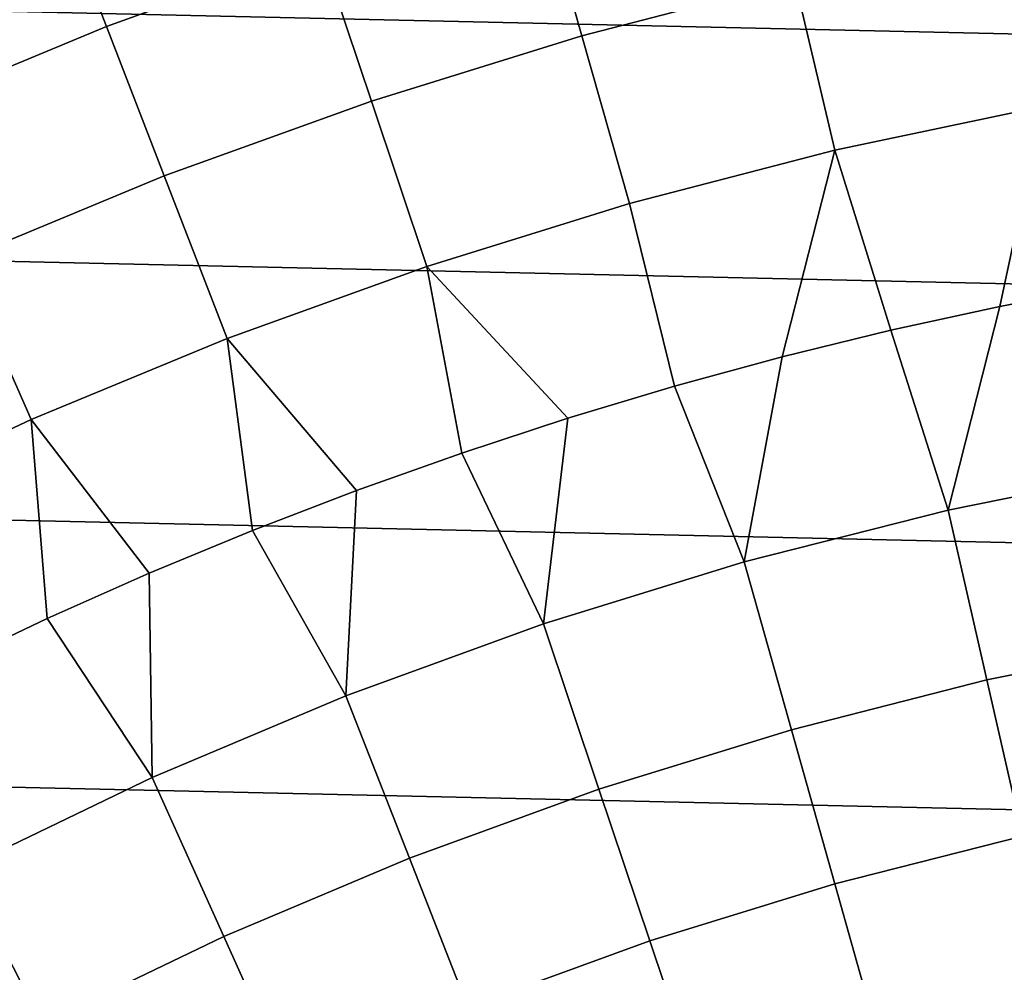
# Model space of a CAD drawing. Header units: metres. Extents: x -28 to 70, y -218 to 28.
# Tile 352 of 463: x -7.2 to -3.4, y 14.08 to 17.76. Entities that reach past the tile are written whole.
import ezdxf

# ---------------------------------------------------------------- set-up
doc = ezdxf.new("R2010")
doc.units = ezdxf.units.M
doc.layers.add('solid_10_261_432_XXX', color=7, linetype='CONTINUOUS')

msp = doc.modelspace()

# ---------------------------------------------------------------- linework, layer by layer
at = {"layer": 'solid_10_261_432_XXX'}
for points in [[(-6.221492, 18.562408, 156.494385), (-7.07213, 18.255272, 156.494385), (-6.869245, 17.731565, 157.914993), (-6.04301, 18.02989, 157.914993)], [(-4.353643, 18.510557, 157.914993), (-5.203879, 18.28974, 157.914993), (-5.03488, 17.695768, 159.312195), (-4.212256, 17.909414, 159.312195)], [(-5.203879, 18.28974, 157.914993), (-6.04301, 18.02989, 157.914993), (-5.84676, 17.444359, 159.312195), (-5.03488, 17.695768, 159.312195)], [(-7.07213, 18.255272, 156.494385), (-7.907675, 17.909178, 156.494385), (-7.68082, 17.395399, 157.914993), (-6.869245, 17.731565, 157.914993)], [(-20.709469, 18.093311, -5), (21.500359, 17.145975, -5), (22.247959, 16.164106, -5), (-21.500359, 17.145975, -5)], [(-20.709469, 18.093311, -5), (20.709469, 18.093311, -5), (21.500359, 17.145975, -5)], [(-3.380643, 18.084841, 159.312195), (-4.212256, 17.909414, 159.312195), (-4.05829, 17.254789, 160.683807), (-3.257074, 17.423805, 160.683807)], [(-6.04301, 18.02989, 157.914993), (-6.869245, 17.731565, 157.914993), (-6.646162, 17.155722, 159.312195), (-5.84676, 17.444359, 159.312195)], [(-4.212256, 17.909414, 159.312195), (-5.03488, 17.695768, 159.312195), (-4.850845, 17.048954, 160.683807), (-4.05829, 17.254789, 160.683807)], [(-6.869245, 17.731565, 157.914993), (-7.68082, 17.395399, 157.914993), (-7.431381, 16.830473, 159.312195), (-6.646162, 17.155722, 159.312195)], [(-5.03488, 17.695768, 159.312195), (-5.84676, 17.444359, 159.312195), (-5.633049, 16.806732, 160.683807), (-4.850845, 17.048954, 160.683807)], [(-5.84676, 17.444359, 159.312195), (-6.646162, 17.155722, 159.312195), (-6.403232, 16.528646, 160.683807), (-5.633049, 16.806732, 160.683807)], [(-3.257074, 17.423805, 160.683807), (-4.05829, 17.254789, 160.683807), (-3.842817, 16.559975, 162.026337), (-3.422075, 16.652008, 162.026337)], [(-3.257074, 17.423805, 160.683807), (-3.422075, 16.652008, 162.026337), (-2.999136, 16.733355, 162.026337)], [(-4.05829, 17.254789, 160.683807), (-4.850845, 17.048954, 160.683807), (-4.676634, 16.344084, 162.026337), (-4.261093, 16.457312, 162.026337)], [(-4.05829, 17.254789, 160.683807), (-4.261093, 16.457312, 162.026337), (-3.842817, 16.559975, 162.026337)], [(-21.500359, 17.145975, -5), (22.247959, 16.164106, -5), (22.95075, 15.149687, -5), (-22.247959, 16.164106, -5)], [(-6.646162, 17.155722, 159.312195), (-7.431381, 16.830473, 159.312195), (-7.159749, 16.215286, 160.683807), (-6.403232, 16.528646, 160.683807)], [(-4.850845, 17.048954, 160.683807), (-5.633049, 16.806732, 160.683807), (-5.089173, 16.220367, 162.026337), (-4.676634, 16.344084, 162.026337)], [(-7.431381, 16.830473, 159.312195), (-8.200741, 16.469307, 159.312195), (-7.900988, 15.867322, 160.683807), (-7.159749, 16.215286, 160.683807)], [(-5.633049, 16.806732, 160.683807), (-6.403232, 16.528646, 160.683807), (-5.904189, 15.941786, 162.026337), (-5.498446, 16.086239, 162.026337)], [(-5.633049, 16.806732, 160.683807), (-5.498446, 16.086239, 162.026337), (-5.089173, 16.220367, 162.026337)], [(-2.999136, 16.733355, 162.026337), (-3.422075, 16.652008, 162.026337), (-3.621391, 15.86635, 163.368866), (-2.826017, 16.027138, 163.368866)], [(-3.422075, 16.652008, 162.026337), (-3.842817, 16.559975, 162.026337), (-3.621391, 15.86635, 163.368866)], [(-3.842817, 16.559975, 162.026337), (-4.261093, 16.457312, 162.026337), (-4.407762, 15.666116, 163.368866), (-3.621391, 15.86635, 163.368866)], [(-6.403232, 16.528646, 160.683807), (-7.159749, 16.215286, 160.683807), (-6.70405, 15.622283, 162.026337), (-6.306143, 15.787101, 162.026337)], [(-6.403232, 16.528646, 160.683807), (-6.306143, 15.787101, 162.026337), (-5.904189, 15.941786, 162.026337)], [(-4.261093, 16.457312, 162.026337), (-4.676634, 16.344084, 162.026337), (-4.407762, 15.666116, 163.368866)], [(-4.676634, 16.344084, 162.026337), (-5.089173, 16.220367, 162.026337), (-5.183174, 15.426932, 163.368866), (-4.407762, 15.666116, 163.368866)], [(-7.159749, 16.215286, 160.683807), (-7.900988, 15.867322, 160.683807), (-7.486701, 15.262677, 162.026337), (-7.097653, 15.447437, 162.026337)], [(-7.159749, 16.215286, 160.683807), (-7.097653, 15.447437, 162.026337), (-6.70405, 15.622283, 162.026337)], [(-5.089173, 16.220367, 162.026337), (-5.498446, 16.086239, 162.026337), (-5.183174, 15.426932, 163.368866)], [(-22.247959, 16.164106, -5), (22.95075, 15.149687, -5), (23.60734, 14.104733, -5), (-22.95075, 15.149687, -5)], [(-5.498446, 16.086239, 162.026337), (-5.904189, 15.941786, 162.026337), (-5.9457, 15.149396, 163.368866), (-5.183174, 15.426932, 163.368866)], [(-2.826017, 16.027138, 163.368866), (-3.621391, 15.86635, 163.368866), (-3.471749, 15.210724, 164.740463), (-2.709241, 15.364868, 164.740463)], [(-5.904189, 15.941786, 162.026337), (-6.306143, 15.787101, 162.026337), (-5.9457, 15.149396, 163.368866)], [(-3.621391, 15.86635, 163.368866), (-4.407762, 15.666116, 163.368866), (-4.225625, 15.018764, 164.740463), (-3.471749, 15.210724, 164.740463)], [(-6.306143, 15.787101, 162.026337), (-6.70405, 15.622283, 162.026337), (-6.693444, 14.834195, 163.368866), (-5.9457, 15.149396, 163.368866)], [(-4.407762, 15.666116, 163.368866), (-5.183174, 15.426932, 163.368866), (-4.968996, 14.789464, 164.740463), (-4.225625, 15.018764, 164.740463)], [(-6.70405, 15.622283, 162.026337), (-7.097653, 15.447437, 162.026337), (-6.693444, 14.834195, 163.368866)], [(-7.097653, 15.447437, 162.026337), (-7.486701, 15.262677, 162.026337), (-7.424547, 14.482115, 163.368866), (-6.693444, 14.834195, 163.368866)], [(-5.183174, 15.426932, 163.368866), (-5.9457, 15.149396, 163.368866), (-5.700013, 14.523396, 164.740463), (-4.968996, 14.789464, 164.740463)], [(-2.709241, 15.364868, 164.740463), (-3.471749, 15.210724, 164.740463), (-3.334332, 14.608662, 166.13768), (-2.602005, 14.756704, 166.13768)], [(-3.471749, 15.210724, 164.740463), (-4.225625, 15.018764, 164.740463), (-4.058369, 14.424299, 166.13768), (-3.334332, 14.608662, 166.13768)], [(-22.95075, 15.149687, -5), (23.60734, 14.104733, -5), (24.216385, 13.031374, -5), (-23.60734, 14.104733, -5)], [(-5.9457, 15.149396, 163.368866), (-6.693444, 14.834195, 163.368866), (-6.416859, 14.22122, 164.740463), (-5.700013, 14.523396, 164.740463)], [(-4.225625, 15.018764, 164.740463), (-4.968996, 14.789464, 164.740463), (-4.772316, 14.204076, 166.13768), (-4.058369, 14.424299, 166.13768)], [(-6.693444, 14.834195, 163.368866), (-7.424547, 14.482115, 163.368866), (-7.117751, 13.883687, 164.740463), (-6.416859, 14.22122, 164.740463)], [(-4.968996, 14.789464, 164.740463), (-5.700013, 14.523396, 164.740463), (-5.474398, 13.948539, 166.13768), (-4.772316, 14.204076, 166.13768)], [(-3.334332, 14.608662, 166.13768), (-4.058369, 14.424299, 166.13768), (-3.906256, 13.883658, 167.558289), (-3.209357, 14.06111, 167.558289)], [(-5.700013, 14.523396, 164.740463), (-6.416859, 14.22122, 164.740463), (-6.16287, 13.658323, 166.13768), (-5.474398, 13.948539, 166.13768)], [(-7.424547, 14.482115, 163.368866), (-8.137192, 14.094029, 163.368866), (-7.800948, 13.511639, 164.740463), (-7.117751, 13.883687, 164.740463)], [(-4.058369, 14.424299, 166.13768), (-4.772316, 14.204076, 166.13768), (-4.593443, 13.671689, 167.558289), (-3.906256, 13.883658, 167.558289)], [(-6.416859, 14.22122, 164.740463), (-7.117751, 13.883687, 164.740463), (-6.83602, 13.334151, 166.13768), (-6.16287, 13.658323, 166.13768)], [(-4.772316, 14.204076, 166.13768), (-5.474398, 13.948539, 166.13768), (-5.269211, 13.42573, 167.558289), (-4.593443, 13.671689, 167.558289)], [(-23.60734, 14.104733, -5), (24.216385, 13.031374, -5), (24.776649, 11.93179, -5), (-24.216385, 13.031374, -5)]]:
    msp.add_3dface(points, dxfattribs=at)

doc.saveas('drawing.dxf')
